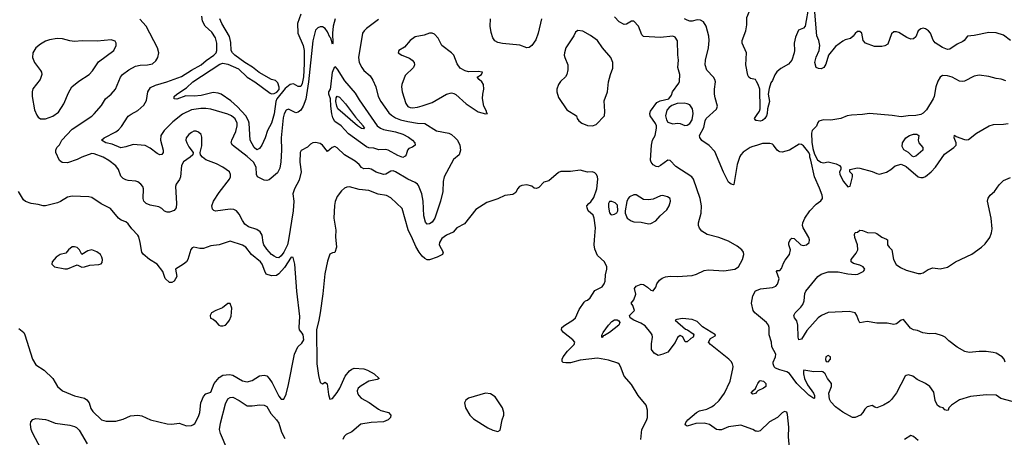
# Model space of a CAD drawing. Header units: inches. Extents: x 2001573 to 2220545, y 644482 to 846830.
# Tile 286 of 656: x 2123938 to 2132038, y 733867 to 737302. Entities that reach past the tile are written whole.
import ezdxf

# ---------------------------------------------------------------- set-up
doc = ezdxf.new("R2010")
doc.units = ezdxf.units.IN
doc.header["$MEASUREMENT"] = 0
doc.layers.add('C1723', color=7, linetype='Continuous')
doc.layers.add('C1733', color=7, linetype='Continuous')

msp = doc.modelspace()

# ---------------------------------------------------------------- linework, layer by layer
at = {"layer": 'C1723', "color": 5}
for points, elevation in [([(2130000, 736792.7), (2129990, 736809.3), (2129950, 736819.5), (2129936, 736830), (2129926.7, 736846.7), (2129911.6, 736930), (2129916.3, 737030), (2129882, 737110), (2129882, 737130), (2129911.5, 737210), (2129919.7, 737260.3), (2129920.6, 737319.4), (2129955.9, 737404.1), (2129965.1, 737510), (2129971.6, 737530), (2130000, 737578.2)], 220), ([(2126890, 737304.4), (2126792.2, 737230), (2126770.4, 737210), (2126758, 737190), (2126724.9, 736990), (2126731.6, 736950), (2126751.8, 736910), (2126770, 736885.3), (2126820.6, 736840.6), (2126843.7, 736803.7), (2126866.9, 736750), (2126887.2, 736670), (2126909.2, 736630), (2126976, 736536), (2126996.3, 736516.3), (2127030, 736494.8), (2127070, 736478.3), (2127130, 736464.8), (2127210, 736451.6), (2127270, 736448), (2127368.1, 736388.1), (2127469.1, 736369.1), (2127490, 736357.6), (2127520.4, 736330), (2127538.4, 736310), (2127558.4, 736270), (2127563, 736230), (2127553, 736190), (2127507.8, 736152.2), (2127430.2, 736010), (2127420.5, 735970), (2127417.6, 735890), (2127400.5, 735810), (2127352.5, 735670), (2127330, 735637.7), (2127310, 735622.2), (2127290, 735619.7), (2127277.3, 735637.3), (2127263.2, 735690), (2127257.3, 735810), (2127245.4, 735870), (2127217.4, 735937.4), (2127209.8, 735950), (2127190, 735964), (2127131.2, 735991.2), (2127030, 736051.9), (2127010, 736058), (2126990, 736055.1), (2126950, 736031.2), (2126930, 736029.7), (2126870, 736048.8), (2126830, 736072.7), (2126810, 736077.4), (2126770, 736075.1), (2126750, 736086.9), (2126730.5, 736110.5), (2126697.4, 736137.4), (2126609.3, 736189.3), (2126550, 736248.2), (2126530, 736259.7), (2126507.3, 736250), (2126470, 736217.2), (2126430, 736269), (2126410, 736284), (2126370, 736293.2), (2126350, 736289.3), (2126330, 736279.3), (2126305.8, 736254.2), (2126254.4, 736225.6), (2126245.5, 736210), (2126242, 736130), (2126253.4, 736050), (2126238, 735982), (2126198, 735910), (2126184.9, 735870), (2126193, 735810), (2126187.8, 735730), (2126150.4, 735490.4), (2126140.1, 735450), (2126110, 735388.5), (2126090, 735359.8), (2126070, 735344.4), (2126050, 735345.6), (2126030, 735355.6), (2126009.8, 735370), (2125970, 735415.1), (2125947.2, 735450), (2125940.3, 735470), (2125931.6, 735530), (2125917.1, 735557.1), (2125890, 735576.1), (2125818.9, 735598.9), (2125790, 735620.5), (2125770, 735649.6), (2125743.8, 735703.8), (2125720.5, 735730), (2125699.9, 735739.9), (2125670, 735744.4), (2125550, 735727.6), (2125533.6, 735733.6), (2125524.2, 735744.2), (2125518.7, 735770), (2125533.5, 735810), (2125578.7, 735881.3), (2125662.6, 735990), (2125673, 736010), (2125673.3, 736030), (2125663, 736050), (2125610, 736089.8), (2125555.8, 736115.8), (2125468.6, 736148.6), (2125440.5, 736170), (2125426.6, 736190), (2125422, 736210), (2125436.6, 736263.4), (2125436.1, 736336.1), (2125430, 736357.2), (2125410, 736377), (2125390, 736384.5), (2125370, 736384.5), (2125350, 736374.5), (2125330, 736357), (2125308.7, 736330), (2125305.7, 736310), (2125311.8, 736290), (2125330, 736255.5), (2125364.9, 736210), (2125362, 736190), (2125340.5, 736170), (2125286.6, 736133.4), (2125270, 736103.7), (2125262, 736010), (2125253, 735987), (2125226.3, 735950), (2125220.3, 735930), (2125227, 735790), (2125224.7, 735755.3), (2125208.5, 735731.5), (2125170, 735717.6), (2125150, 735719.7), (2125130, 735728.3), (2125108, 735748), (2125082.2, 735762.2), (2125010, 735775.6), (2124977.6, 735790), (2124959.7, 735810), (2124952.6, 735830), (2124955.1, 735910), (2124951.1, 735930), (2124935.1, 735950), (2124910, 735968), (2124893.4, 735973.4), (2124830, 735979.7), (2124810, 735984.4), (2124790, 735995.8), (2124770, 736014.5), (2124749.8, 736070), (2124730, 736100.8), (2124670, 736144.6), (2124624.2, 736170), (2124550, 736198.9), (2124530, 736200.8), (2124450, 736170.8), (2124410, 736150.9), (2124330, 736124.7), (2124288.5, 736128.5), (2124264.9, 736144.9), (2124236.3, 736210), (2124234, 736230), (2124243.7, 736250), (2124266.3, 736273.7), (2124284.7, 736310), (2124370, 736402.8), (2124530, 736508.7), (2124551.8, 736528.2), (2124610, 736597.1), (2124644.7, 736650), (2124691.5, 736690), (2124726.3, 736730), (2124768.2, 736830), (2124784.2, 736850), (2124836.9, 736890), (2124890, 736919.8), (2124930, 736928.4), (2124990, 736930.2), (2125030, 736939.6), (2125057.6, 736962.4), (2125074.3, 736990), (2125082, 737030), (2125071.1, 737070), (2124978.4, 737250), (2124926.7, 737306.7)], 260), ([(2126533.8, 737310), (2126516.9, 737250), (2126512, 737192), (2126514, 737110), (2126510, 737102), (2126498, 737150), (2126490, 737158), (2126470, 737202), (2126450, 737228.7), (2126430, 737242), (2126410, 737242), (2126390, 737235.3), (2126370, 737215.3), (2126350, 737129.2), (2126314.5, 736790), (2126291.1, 736648.9), (2126270, 736589.7), (2126250, 736559.1), (2126230, 736542), (2126210, 736536.9), (2126150, 736566), (2126130, 736558.3), (2126113, 736527), (2126105.4, 736494.6), (2126090.1, 736329.9), (2126092, 736230), (2126086.3, 736133.7), (2126078.6, 736081.4), (2126058.9, 736041.1), (2125990, 735984.3), (2125970, 735979.9), (2125950, 735981.5), (2125893.7, 736010), (2125885.2, 736030), (2125882.9, 736090), (2125860.4, 736130), (2125810, 736176.6), (2125687.3, 736270), (2125678.7, 736290), (2125682.6, 736310), (2125716.7, 736383.3), (2125727.3, 736430), (2125727.4, 736450), (2125710, 736486.2), (2125680.4, 736510), (2125650, 736523.7), (2125510, 736566.2), (2125470, 736572.5), (2125427.2, 736572.8), (2125350, 736561.9), (2125276.3, 736523.7), (2125197.6, 736462.4), (2125127.5, 736390), (2125099.8, 736350), (2125095.7, 736310), (2125118.2, 736230), (2125117.6, 736210), (2125107.1, 736192.9), (2125090, 736191.1), (2125070, 736202), (2125010, 736246), (2124970, 736267.3), (2124870, 736274.4), (2124810, 736255.8), (2124770, 736248.7), (2124699.4, 736279.4), (2124646, 736290), (2124611.8, 736310), (2124632, 736330), (2124730, 736380.7), (2124750, 736395.5), (2124775.6, 736424.4), (2124831.2, 736508.8), (2124853.7, 736526.3), (2124910, 736555.4), (2124960, 736600), (2124981.7, 736638.3), (2124993.1, 736710), (2125015.3, 736744.7), (2125055.6, 736764.4), (2125147, 736790), (2125270, 736834.1), (2125352.6, 736887.4), (2125429.8, 736930), (2125472.6, 736967.4), (2125535.5, 737010), (2125552.8, 737030), (2125559.4, 737050), (2125560.2, 737110), (2125550, 737152.8), (2125518.6, 737198.6), (2125462.9, 737250), (2125442.2, 737290), (2125437.1, 737330)], 240), ([(2126251.1, 737348.9), (2126224.4, 737270), (2126226.2, 737190), (2126270, 737090.4), (2126276.9, 737050), (2126278.3, 736938.3), (2126272.5, 736832.5), (2126261.9, 736778.1), (2126250, 736752.7), (2126230, 736753.1), (2126190, 736773.4), (2126164, 736770), (2126123.1, 736736.9), (2126053.2, 736650), (2126044.3, 736630), (2126032.6, 736527.4), (2126009, 736451), (2125976.5, 736390), (2125957.4, 736330), (2125930.4, 736270), (2125910, 736243.7), (2125890, 736232.3), (2125865.6, 736250), (2125834, 736310), (2125824.9, 736450), (2125819.4, 736470), (2125797.9, 736510), (2125730, 736585.9), (2125673.9, 736633.9), (2125594.6, 736690), (2125570, 736698.6), (2125530, 736704.4), (2125430, 736677.9), (2125373.2, 736673.2), (2125305.4, 736674.6), (2125230, 736648.3), (2125209, 736650), (2125209.6, 736670), (2125229.6, 736690), (2125310, 736742), (2125363, 736790), (2125584.8, 736935.2), (2125610, 736943.7), (2125650, 736935.7), (2125738.7, 736898.7), (2125808.8, 736828.8), (2125871.5, 736791.5), (2125997.7, 736697.7), (2126010, 736693), (2126030, 736693.8), (2126053.9, 736706.1), (2126071.1, 736728.9), (2126072.4, 736747.6), (2126061.9, 736781.9), (2126043.1, 736803.1), (2126010, 736809.9), (2125908.8, 736868.8), (2125852.3, 736912.3), (2125790, 736950), (2125707.8, 737010), (2125687.7, 737030), (2125676.7, 737050), (2125675, 737115), (2125662.6, 737162.6), (2125600.8, 737270), (2125583.4, 737310)], 220), ([(2128230, 737309.2), (2128202.9, 737190), (2128183, 737137), (2128150, 737089.6), (2128130, 737073.6), (2128110, 737069.6), (2128052.7, 737092.7), (2127910, 737106.9), (2127870, 737115), (2127847.9, 737127.9), (2127830, 737152.8), (2127816.2, 737196.2), (2127807.5, 737250), (2127811.8, 737310)], 260), ([(2130000, 733916.6), (2129990, 733917.2), (2129969, 733930), (2129870, 733968.2), (2129770, 733953.1), (2129710.8, 733929.2), (2129690, 733927.1), (2129670, 733931.7), (2129612.4, 733972.4), (2129570, 733982.3), (2129499.3, 733980.7), (2129430, 733959.8), (2129411.6, 733970), (2129418.8, 733990), (2129433.5, 734010), (2129506.2, 734070), (2129530, 734085), (2129590, 734098.4), (2129630, 734116.5), (2129652.1, 734130), (2129692.2, 734170), (2129736.4, 734230), (2129783.5, 734330), (2129804.4, 734430), (2129807.1, 734450), (2129802.7, 734470), (2129790.9, 734490), (2129770.4, 734510.4), (2129620.7, 734630), (2129605.2, 734650), (2129621.5, 734678.5), (2129658.6, 734701.4), (2129661.2, 734710), (2129555.1, 734775.1), (2129510, 734818.9), (2129470, 734835.8), (2129390, 734843), (2129343.4, 734836.6), (2129331.3, 734830), (2129416, 734756), (2129432, 734750), (2129478, 734718), (2129484.7, 734710), (2129478, 734690), (2129459, 734681), (2129430, 734652.7), (2129413.6, 734653.6), (2129394.2, 734694.2), (2129370, 734705.2), (2129350, 734686.6), (2129330, 734646.6), (2129270, 734567.3), (2129230, 734549.5), (2129190, 734540.9), (2129158, 734558), (2129136.2, 734590), (2129135.4, 734635.4), (2129143.9, 734690), (2129139.7, 734710), (2129130, 734725.6), (2129084.7, 734784.7), (2129046.7, 734806.7), (2128989.2, 734830), (2128959, 734850), (2128954, 734870), (2128995.3, 734910), (2128981.2, 734950), (2128968.7, 734970), (2128990, 734998), (2129005.6, 735045.6), (2128995.3, 735090), (2129010, 735111), (2129050, 735126), (2129070, 735122.8), (2129102.5, 735102.5), (2129130, 735076), (2129150, 735071), (2129170, 735101), (2129178.9, 735130), (2129200, 735160), (2129222.8, 735177.2), (2129250, 735186.9), (2129290, 735192.9), (2129350, 735191), (2129470, 735199.3), (2129507, 735210), (2129570, 735239), (2129605.8, 735245.8), (2129730, 735236.5), (2129822, 735250), (2129852, 735270), (2129884.5, 735330), (2129894.5, 735370), (2129892.3, 735390), (2129879.3, 735410), (2129840.4, 735440.4), (2129770, 735480.5), (2129689.7, 735509.7), (2129594.6, 735534.6), (2129550, 735563), (2129530, 735586.6), (2129522, 735610), (2129522.6, 735630), (2129543.1, 735710), (2129546.2, 735770), (2129535, 735830), (2129481.3, 735990), (2129468.6, 736008.6), (2129334.7, 736094.7), (2129290, 736142.7), (2129270, 736146.6), (2129210, 736103.5), (2129190, 736093), (2129173.4, 736093.4), (2129150, 736109.4), (2129133.6, 736130), (2129127.2, 736147.2), (2129134.8, 736270), (2129144.8, 736310), (2129166.2, 736350), (2129176, 736410), (2129175.4, 736430), (2129167.6, 736447.6), (2129125.6, 736510), (2129121.6, 736530), (2129127.8, 736550), (2129179.6, 736620.4), (2129206.5, 736633.5), (2129277.2, 736650), (2129299.3, 736680.7), (2129307.7, 736710), (2129360.7, 736779.3), (2129366.6, 736793.4), (2129367.8, 736850), (2129353.3, 736910), (2129358.3, 736970), (2129352.1, 737012.1), (2129348.4, 737128.4), (2129330, 737159.2), (2129310, 737167.5), (2129210, 737156.4), (2129070, 737165.1), (2129057.2, 737177.2), (2129027.3, 737250), (2128990, 737289.5), (2128970, 737289.5), (2128930, 737264.5), (2128910, 737262.9), (2128870, 737285.6), (2128830, 737324.7)], 260), ([(2130000, 736267.8), (2129970, 736258.9), (2129948, 736250), (2129890, 736211.3), (2129870, 736191.3), (2129862.6, 736177.4), (2129841.5, 736110), (2129814.2, 735945.8), (2129810, 735942.7), (2129790, 735949.5), (2129770, 735967), (2129728.5, 736048.5), (2129657.2, 736217.2), (2129610, 736268), (2129548.7, 736308.7), (2129533.3, 736333.3), (2129531.5, 736350), (2129565.7, 736414.3), (2129576.8, 736470), (2129585.1, 736490), (2129670, 736565.5), (2129679.7, 736590), (2129658.5, 736658.5), (2129653.5, 736690), (2129652.7, 736730), (2129660.9, 736790), (2129657.7, 736810), (2129646, 736830), (2129590, 736887.3), (2129577.4, 736930), (2129579.1, 736970), (2129603.9, 737070), (2129610.9, 737130), (2129606.4, 737166.4), (2129584.5, 737250), (2129563.9, 737283.9), (2129538.3, 737298.3), (2129510, 737299.7), (2129470, 737288.8), (2129450, 737289.8), (2129430, 737297.8), (2129408.3, 737310)], 240), ([(2130000, 736472.6), (2129993.7, 736473.7), (2129984, 736490), (2130000, 736513.2)], 220), ([(2129047.8, 733850), (2129056.3, 733930), (2129095.2, 734004.8), (2129103, 734030), (2129103.6, 734090), (2129092, 734130), (2129026.9, 734210), (2128970, 734302.4), (2128910, 734369.6), (2128881.3, 734450), (2128869.7, 734469.7), (2128858.2, 734478.2), (2128782.5, 734502.5), (2128690, 734517.9), (2128550, 734500.4), (2128470, 734479.6), (2128430, 734478.4), (2128410, 734483.1), (2128401.7, 734490), (2128399.8, 734510), (2128408.2, 734530), (2128443.2, 734576.8), (2128498, 734630), (2128503.9, 734650), (2128489.7, 734670), (2128412.4, 734730), (2128396.3, 734750), (2128398.3, 734770), (2128421.7, 734790), (2128489.7, 734830), (2128511.3, 734850), (2128540.6, 734919.4), (2128581, 734979), (2128591.4, 734988.6), (2128610, 734995.5), (2128630, 735013), (2128670, 735074.8), (2128730, 735104), (2128747, 735130), (2128753, 735150), (2128755.9, 735204.1), (2128769.2, 735250), (2128769, 735270), (2128749, 735310), (2128690, 735362), (2128670, 735415.3), (2128664.7, 735450), (2128665.4, 735490), (2128676, 735590), (2128665.1, 735670), (2128654.9, 735694.9), (2128614, 735730), (2128605.2, 735754.8), (2128604, 735770), (2128619, 735790), (2128636.6, 735803.4), (2128661.1, 735838.9), (2128684.7, 735910), (2128693.3, 735990), (2128691.6, 736010), (2128683.6, 736030), (2128670, 736043.6), (2128650, 736049.6), (2128610, 736047.6), (2128550, 736064.7), (2128470, 736054.7), (2128390, 736054), (2128370, 736045.2), (2128290, 735977), (2128250, 735964.5), (2128210, 735921.3), (2128190, 735913.3), (2128170, 735917.6), (2128150, 735931.8), (2128110, 735942.9), (2128070, 735939.5), (2128050, 735929.3), (2128033.4, 735910), (2128018.8, 735881.2), (2127994.9, 735865.1), (2127930, 735855.8), (2127870.2, 735829.8), (2127780.3, 735799.7), (2127690, 735740.4), (2127597.4, 735622.6), (2127533.8, 735590), (2127504.7, 735555.3), (2127450, 735529), (2127410, 735501.8), (2127390.2, 735470), (2127389.3, 735450), (2127421.6, 735390), (2127416.3, 735370), (2127372.6, 735347.4), (2127310, 735326.3), (2127290, 735327.6), (2127270, 735338.7), (2127250, 735356.2), (2127223.6, 735390), (2127196.2, 735436.2), (2127170, 735500.7), (2127133, 735573), (2127083.6, 735750), (2126990, 735838), (2126956.8, 735856.8), (2126886.6, 735866.6), (2126810, 735897.2), (2126730, 735905.2), (2126650, 735927.1), (2126630, 735925.8), (2126610, 735917.6), (2126584.8, 735895.2), (2126550, 735848.2), (2126533.6, 735806.4), (2126526.5, 735773.5), (2126521.2, 735670), (2126538.2, 735570), (2126537.2, 735517.2), (2126544.7, 735430), (2126530, 735387), (2126510, 735384.5), (2126487.9, 735372.1), (2126470, 735317.2), (2126447.6, 735212.4), (2126432.5, 735047.5), (2126410.2, 734890.2), (2126399.8, 734830), (2126378.4, 734750), (2126382, 734470), (2126395.2, 734375.2), (2126410, 734317.1), (2126430, 734307.2), (2126450, 734321.6), (2126467.2, 734307.2), (2126479.1, 734219.1), (2126490, 734182), (2126510, 734187.2), (2126550, 734235.6), (2126570.5, 734270), (2126616.4, 734370), (2126650, 734413), (2126670, 734427.8), (2126690, 734435.3), (2126770, 734430.2), (2126800, 734420), (2126853.4, 734390), (2126896, 734350), (2126878.5, 734341.5), (2126810, 734327.8), (2126747.3, 734290), (2126723, 734270), (2126713.4, 734250), (2126715.5, 734230), (2126726.7, 734210), (2126748, 734190), (2126813.5, 734153.5), (2126890, 734097.1), (2126910, 734087.4), (2126973, 734070), (2126992, 734050), (2126989.1, 734030), (2126970.3, 734010), (2126930, 733992.9), (2126830, 733989.2), (2126744.7, 733975.3), (2126670, 733913.3), (2126624.9, 733890), (2126606.7, 733873.3), (2126596.4, 733850)], 280), ([(2123930, 734762), (2123970.6, 734730), (2123980.5, 734710), (2124042, 734510), (2124070, 734463.8), (2124140.5, 734420.5), (2124210.2, 734350.2), (2124250, 734285.5), (2124290, 734250.5), (2124390, 734207.4), (2124470, 734188.2), (2124490, 734174.2), (2124508.4, 734150), (2124524, 734104), (2124538.4, 734078.4), (2124609.5, 734009.5), (2124650, 733999.4), (2124730, 733998.4), (2124790, 734016.9), (2124850, 734044.6), (2124910, 734050.3), (2124942.6, 734042.6), (2125013, 734010), (2125150, 733977.1), (2125190, 733974.2), (2125250, 733984.1), (2125310, 733962.6), (2125350, 733963.8), (2125369, 733971), (2125378.7, 733981.3), (2125410, 734037.6), (2125420.2, 734070), (2125428.2, 734150), (2125450, 734203.8), (2125470, 734225.3), (2125510, 734238.4), (2125536.7, 734310), (2125580, 734360), (2125610, 734377.6), (2125662.7, 734382.7), (2125690, 734378.2), (2125770, 734332), (2125810, 734324.6), (2125850, 734334.4), (2125910, 734372), (2125950, 734377.6), (2125970, 734371.6), (2125990, 734351.9), (2126014.1, 734314.1), (2126070, 734205.7), (2126090, 734180.3), (2126110, 734182), (2126113.1, 734186.9), (2126130, 734222.8), (2126150, 734301), (2126197.5, 734550), (2126226.1, 734610), (2126259.4, 734640.6), (2126275.9, 734670), (2126268.6, 734708.6), (2126262.8, 734722.8), (2126239.6, 734750), (2126236.3, 734770), (2126241.4, 734861.4), (2126219.1, 735070), (2126202.4, 735290), (2126186.8, 735346.8), (2126170, 735349.6), (2126117.3, 735262.7), (2126070, 735210.5), (2126050, 735197.3), (2126010, 735194.7), (2125965.8, 735210), (2125953.2, 735233.2), (2125933.5, 735290), (2125919.2, 735310), (2125845.2, 735370), (2125797.3, 735430), (2125770, 735446.1), (2125670, 735479), (2125578, 735450), (2125510, 735441.5), (2125450, 735419.4), (2125420, 735420), (2125370, 735432), (2125355.5, 735424.5), (2125346.9, 735413.1), (2125321.7, 735330), (2125308.9, 735310), (2125286.3, 735290), (2125220.4, 735250), (2125231, 735190), (2125210, 735151.8), (2125190, 735139.6), (2125170, 735140.9), (2125133.6, 735173.6), (2125116.2, 735230), (2125069.9, 735289.9), (2125005.6, 735330), (2124952.8, 735372.8), (2124943.5, 735390), (2124929.8, 735469.8), (2124916.6, 735516.6), (2124909.7, 735530), (2124861.3, 735581.3), (2124830, 735622.6), (2124810, 735639.2), (2124773.3, 735653.3), (2124749.8, 735669.8), (2124684.5, 735750), (2124607.6, 735787.6), (2124530, 735839.6), (2124505.3, 735845.3), (2124369.6, 735849.6), (2124330, 735841.3), (2124274.6, 735805.4), (2124250, 735795.5), (2124150, 735771), (2124130, 735771), (2124090, 735782.2), (2124031, 735791), (2123986.6, 735806.6), (2123970, 735821.2), (2123927, 735890)], 280), ([(2130000, 734878.6), (2129986.6, 734890), (2129972.3, 734910), (2129959.3, 734970), (2129969.4, 735030), (2129990, 735070.5), (2130000, 735074.9)], 240), ([(2130000, 734238.1), (2129990, 734228.5), (2129970, 734221.7), (2129956.2, 734230), (2129968.4, 734250), (2129992, 734268), (2130000, 734287.9)], 240), ([(2125646, 733770), (2125590, 733898), (2125582, 733930), (2125590, 733984.4), (2125630, 734142.8), (2125650, 734183.8), (2125670, 734194.9), (2125690, 734196), (2125743, 734170), (2125810, 734126.9), (2125850, 734125), (2125913.7, 734133.7), (2125950, 734130.4), (2125970, 734119.1), (2126002.6, 734062.6), (2126050, 734011.4), (2126070, 733983.2), (2126092.6, 733910), (2126118.3, 733858.3)], 260), ([(2124115.8, 733770), (2124042.9, 733902.9), (2124032.4, 733930), (2124027.2, 733972.8), (2124030, 733993.4), (2124045.7, 734014.3), (2124070, 734021.7), (2124150, 734012.8), (2124170, 734008.8), (2124230, 733983.8), (2124350, 733967), (2124390, 733955.8), (2124406.4, 733946.4), (2124426, 733926), (2124493.4, 733813.4)], 260)]:
    msp.add_lwpolyline(points, dxfattribs=dict(at, elevation=elevation))
for points, elevation in [([(2128530, 737214), (2128510, 737199), (2128497.1, 737170), (2128430.3, 737069.7), (2128418.7, 737030), (2128417.6, 737010), (2128421.3, 736990), (2128448.5, 736930), (2128446.4, 736890), (2128438, 736850), (2128428.5, 736831.5), (2128386.4, 736793.6), (2128370.3, 736769.7), (2128356.4, 736730), (2128356.4, 736710), (2128370, 736662.8), (2128439.3, 736559.3), (2128518, 736510), (2128524.7, 736490), (2128538.8, 736470), (2128562.8, 736450), (2128610, 736430.6), (2128650, 736428), (2128679.6, 736440.4), (2128749.2, 736510.8), (2128752.3, 736547.7), (2128744.9, 736635.1), (2128772.7, 736710), (2128782, 736790), (2128797, 736850), (2128816.9, 736903.1), (2128816.4, 736950), (2128801.1, 736990), (2128732.4, 737070), (2128690, 737131.3), (2128633.4, 737173.4), (2128570, 737207.8)], 280), ([(2124246.3, 737146.3), (2124184.1, 737135.9), (2124150, 737124.4), (2124110, 737101.7), (2124071.7, 737070), (2124047.2, 737030), (2124043.2, 736990), (2124059.7, 736950), (2124110, 736884.9), (2124117.8, 736870), (2124120.7, 736850), (2124106.2, 736810), (2124045.8, 736734.2), (2124039.4, 736710), (2124040.1, 736670), (2124059.5, 736559.5), (2124077.6, 736517.6), (2124090, 736500.3), (2124110, 736486.7), (2124150, 736487.2), (2124210, 736508.1), (2124257.4, 736542.6), (2124302, 736610), (2124338.8, 736701.2), (2124367.6, 736750), (2124423.9, 736796.1), (2124508.6, 736851.4), (2124537.6, 736882.4), (2124585.1, 736954.9), (2124713, 737050), (2124731.8, 737090), (2124732.3, 737110), (2124724.1, 737124.1), (2124690, 737136.9), (2124575.1, 737124.9), (2124451.5, 737128.5), (2124390, 737123), (2124350, 737128), (2124290, 737144.2)], 280), ([(2127330, 737191.6), (2127310, 737191.5), (2127264, 737176), (2127190, 737162), (2127150, 737129.6), (2127104.2, 737075.8), (2127058, 737050), (2127051.3, 737030), (2127082, 737010), (2127145.1, 736985.1), (2127166.8, 736970), (2127182, 736950), (2127184.9, 736930), (2127176.3, 736910), (2127110, 736843.6), (2127081.3, 736770), (2127078.6, 736750), (2127083.2, 736710), (2127113.5, 736613.5), (2127130, 736589.2), (2127150, 736580.2), (2127170, 736578.2), (2127210, 736582.1), (2127250, 736592.4), (2127330, 736622), (2127450, 736688.7), (2127490, 736699.5), (2127510, 736695.3), (2127525.7, 736685.7), (2127610, 736610.4), (2127710, 736545.5), (2127770, 736527.3), (2127786, 736530), (2127778, 736538), (2127777.2, 736550), (2127757, 736590), (2127745.1, 736654.9), (2127746.6, 736690), (2127756.2, 736730), (2127754, 736770), (2127740.9, 736790), (2127717.2, 736810), (2127702, 736830), (2127737.2, 736850), (2127744.5, 736870), (2127710, 736876.8), (2127630, 736874.4), (2127601.3, 736881.3), (2127562.2, 736902.2), (2127538, 736938), (2127510, 737009.3), (2127489.7, 737029.7), (2127409.7, 737089.7), (2127379.5, 737150), (2127350, 737183.7)], 280), ([(2127090, 736169.4), (2127050, 736185.7), (2126970, 736229.9), (2126950, 736233.9), (2126892.3, 736232.3), (2126850, 736244), (2126810, 736247.6), (2126790, 736255.9), (2126643.1, 736363.1), (2126581.5, 736430), (2126530, 736465.7), (2126515.3, 736495.3), (2126506.9, 736526.9), (2126496.8, 736590), (2126493.6, 736650), (2126480.6, 736690), (2126480.9, 736710), (2126493.8, 736730), (2126498.8, 736750), (2126510.6, 736869.4), (2126530, 736917.3), (2126550, 736895.8), (2126610, 736798.5), (2126698.8, 736698.8), (2126730, 736643.5), (2126878.3, 736430), (2126905.2, 736410), (2126930, 736400.1), (2127030, 736380.8), (2127090, 736360.4), (2127135.5, 736335.5), (2127169.3, 736310), (2127187.2, 736290), (2127190.7, 736269.3), (2127170, 736254.9), (2127138.1, 736241.9), (2127127.6, 736230), (2127118.1, 736190), (2127110, 736179.8)], 240), ([(2126770, 736404.2), (2126750, 736408.4), (2126716.8, 736430), (2126555.9, 736570), (2126545.8, 736590), (2126539, 736630), (2126541.6, 736658.4), (2126550, 736673.8), (2126570, 736665.5), (2126618.3, 736610), (2126700.3, 736500.3), (2126762.8, 736430), (2126762.8, 736422.8), (2126773.4, 736410)], 220), ([(2129403.2, 736616.8), (2129346.9, 736613.1), (2129302.6, 736597.4), (2129279.7, 736580.3), (2129261.7, 736558.3), (2129251, 736510), (2129257.7, 736477.7), (2129270, 736458.9), (2129310, 736445.3), (2129350, 736450.5), (2129370, 736447.6), (2129410, 736432.9), (2129430, 736434), (2129450, 736447.8), (2129470, 736478.7), (2129479.5, 736530), (2129473.8, 736570), (2129450, 736601.3), (2129430, 736611.3)], 260), ([(2128990, 735862.6), (2128955.9, 735844.1), (2128943, 735830), (2128933.3, 735806.7), (2128918.8, 735730), (2128918.8, 735710), (2128936.4, 735670), (2128967.4, 735647.4), (2128990, 735640.2), (2129050, 735635.4), (2129110, 735622.6), (2129130, 735626.7), (2129172.5, 735647.5), (2129206.6, 735690), (2129261, 735739), (2129279.7, 735770), (2129291.3, 735810), (2129289.5, 735830), (2129266.1, 735846.1), (2129230, 735856), (2129210, 735852.6), (2129150, 735824.7), (2129110, 735819.7), (2129070, 735824.2), (2129010, 735861.1)], 280), ([(2128810, 735806), (2128790, 735806), (2128782, 735790), (2128781, 735759), (2128790, 735714), (2128801, 735701), (2128810, 735698), (2128830, 735702), (2128850, 735714), (2128858, 735730), (2128856.4, 735776.4), (2128836.4, 735796.4)], 280), ([(2124390, 735434), (2124370, 735432.4), (2124338.5, 735410), (2124317.8, 735382.2), (2124270, 735369.6), (2124239.1, 735350), (2124204.6, 735310), (2124202.8, 735290), (2124225.5, 735270), (2124310, 735252.7), (2124330, 735252.2), (2124410, 735286), (2124450, 735266.7), (2124470, 735268.5), (2124516.2, 735283.8), (2124590, 735287.2), (2124606.9, 735293.1), (2124615, 735305), (2124618.2, 735330), (2124613.6, 735350), (2124601.7, 735370), (2124573, 735393), (2124530, 735407.8), (2124498.2, 735401.8), (2124450, 735372), (2124429.8, 735410), (2124410, 735428.8)], 320), ([(2125650, 734968.7), (2125607.3, 734932.7), (2125551.3, 734910), (2125516, 734890), (2125504, 734870), (2125507.7, 734847.7), (2125530, 734838.8), (2125546.2, 734826.2), (2125574.8, 734790), (2125590, 734784.2), (2125610, 734784.6), (2125630, 734790.6), (2125649.4, 734810), (2125663.7, 734830), (2125677.5, 734862.5), (2125684, 734930), (2125670, 734968)], 320), ([(2128730, 734687.8), (2128726, 734690), (2128727, 734707), (2128739.2, 734730), (2128781.5, 734790), (2128810, 734820.8), (2128830, 734833.7), (2128853, 734833), (2128866.3, 734826.3), (2128875.8, 734810), (2128867.4, 734790), (2128790.3, 734730), (2128750, 734703.1), (2128738.8, 734701.2)], 260), ([(2127770, 734229.4), (2127631.3, 734190), (2127607.2, 734172.8), (2127597.1, 734150), (2127604.4, 734110), (2127642, 734050), (2127670, 734018.4), (2127790, 733944.2), (2127830, 733924.9), (2127870, 733914.8), (2127890, 733924.7), (2127907.3, 734010), (2127920.5, 734050), (2127921, 734070), (2127909.7, 734110), (2127850, 734200.9), (2127810, 734223.7)], 320)]:
    msp.add_lwpolyline(points, close=True, dxfattribs=dict(at, elevation=elevation))
at = {"layer": 'C1733', "color": 5}
for points, elevation in [([(2132090, 737132), (2132030, 737174.5), (2131970, 737194.5), (2131910, 737195.6), (2131790, 737172), (2131734, 737166), (2131708.9, 737131.1), (2131697.6, 737122.4), (2131650, 737100.8), (2131590, 737060.3), (2131570, 737058.2), (2131530, 737073.9), (2131470.4, 737110.4), (2131452.7, 737132.7), (2131430.4, 737190), (2131414.6, 737210), (2131390, 737226.1), (2131370, 737231.5), (2131350, 737227.8), (2131330, 737210.8), (2131310, 737161.3), (2131290, 737143.9), (2131270, 737142.8), (2131235.6, 737155.6), (2131170, 737197.4), (2131150, 737203.5), (2131130, 737202), (2131110, 737185.6), (2131078.4, 737101.6), (2131053.9, 737086.1), (2131030, 737082.4), (2130970, 737082.9), (2130896, 737110), (2130877, 737130), (2130865.2, 737190), (2130850, 737205.2), (2130830, 737205.2), (2130810, 737189), (2130794.2, 737165.8), (2130773.7, 737146.3), (2130730, 737135.6), (2130710, 737125.1), (2130650, 737081), (2130590.3, 737010), (2130570, 736936), (2130553.7, 736910), (2130530, 736898.9), (2130510, 736900.5), (2130489.7, 736910), (2130479.2, 736950), (2130490, 736994.8), (2130514.7, 737050), (2130519.1, 737090), (2130510.9, 737130), (2130496, 737170), (2130470, 737464)], 220), ([(2130430, 737418), (2130399.5, 737250), (2130386.9, 737233.1), (2130345.4, 737214.6), (2130321.3, 737158.7), (2130308.4, 737110), (2130311.8, 737050), (2130308.9, 737030), (2130290.4, 736970), (2130262.4, 736937.6), (2130199.8, 736900.2), (2130167, 736873), (2130150.1, 736849.9), (2130130, 736800.9), (2130117.1, 736782.9), (2130103.2, 736736.8), (2130095.6, 736690), (2130107.6, 736630), (2130088.7, 736570), (2130088, 736530), (2130081.2, 736510), (2130068.9, 736490), (2130050, 736473.3), (2130030, 736467.4), (2130000, 736472.6)], 220), ([(2130000, 736513.2), (2130025.3, 736550), (2130029.8, 736570), (2130025.6, 736730), (2130013.6, 736770), (2130000, 736792.7)], 220), ([(2132050, 736799.1), (2132012.7, 736812.7), (2131970, 736817.6), (2131910, 736833.5), (2131830, 736846.4), (2131790, 736838.7), (2131710, 736795.8), (2131690, 736792.8), (2131670, 736797.4), (2131610, 736829.6), (2131570, 736840.5), (2131530, 736842), (2131510, 736829.6), (2131490, 736797.6), (2131475.1, 736750), (2131461.8, 736670), (2131452.9, 736650), (2131398.6, 736561.4), (2131370, 736534.1), (2131350, 736522.7), (2131310, 736513.1), (2131247.9, 736512.1), (2131190, 736503.9), (2131115, 736515), (2130930, 736530.8), (2130870, 736521.8), (2130781.9, 736518.1), (2130744.9, 736510), (2130691.9, 736488.1), (2130610, 736476.2), (2130550, 736477.2), (2130512.5, 736467.5), (2130503.8, 736456.2), (2130493.4, 736426.6), (2130458, 736390), (2130451.5, 736370), (2130454.1, 736294.1), (2130462.5, 736242.5), (2130477.1, 736197.1), (2130502, 736150), (2130528.9, 736128.9), (2130550, 736124.9), (2130590, 736132), (2130655.9, 736115.9), (2130682, 736102), (2130692, 736090), (2130694, 736070), (2130682, 736050), (2130684.7, 736030), (2130714.8, 735970), (2130750, 735927.7), (2130770, 735932), (2130788.7, 736008.7), (2130788, 736030), (2130768, 736050), (2130766, 736070), (2130830, 736082.8), (2130850, 736082), (2130950, 736054.4), (2130990, 736036.3), (2131010, 736032.7), (2131070, 736049.2), (2131105.1, 736070), (2131140.8, 736099.2), (2131190, 736114), (2131230, 736095.5), (2131330, 736010.4), (2131350, 736003.7), (2131370, 736004.6), (2131390, 736012.2), (2131436.3, 736050), (2131473, 736090), (2131544.9, 736195.1), (2131622.7, 736250), (2131642, 736270), (2131641.6, 736290), (2131625.1, 736330), (2131627.6, 736352.4), (2131642.3, 736342.3), (2131710, 736316.2), (2131730, 736313.6), (2131743, 736317), (2131810, 736368.9), (2131912.2, 736427.8), (2131950, 736441.1), (2132030, 736442.6), (2132070, 736448.7)], 240), ([(2130000, 735074.9), (2130031.2, 735088.8), (2130130, 735098), (2130157.2, 735110), (2130173.3, 735126.7), (2130185.6, 735170), (2130163.7, 735230), (2130170, 735238.8), (2130190, 735238.8), (2130205.4, 735254.6), (2130220.9, 735299.1), (2130235.2, 735324.8), (2130271.6, 735370), (2130279.5, 735410), (2130266, 735450), (2130265.2, 735470), (2130281.5, 735498.5), (2130290, 735506), (2130310, 735502.8), (2130364, 735450), (2130383.4, 735443.4), (2130410, 735450.5), (2130433, 735470), (2130436.4, 735490), (2130430, 735509.2), (2130382.4, 735590), (2130376.9, 735610), (2130379.6, 735630), (2130397.7, 735670), (2130438.8, 735730), (2130490, 735784.3), (2130528.1, 735811.9), (2130541.1, 735830), (2130541.1, 735838.9), (2130538.5, 735858.5), (2130517.1, 735917.1), (2130475.6, 736010), (2130446.8, 736146.8), (2130437.2, 736170), (2130439, 736190), (2130429.3, 736209.3), (2130385.6, 736265.6), (2130370, 736276), (2130350, 736277), (2130270, 736228.6), (2130210, 736212.4), (2130190, 736214), (2130180.5, 736220.5), (2130169.2, 736229.2), (2130140.5, 736270), (2130130, 736278.3), (2130110, 736283.1), (2130050, 736282.6), (2130000, 736267.8)], 240), ([(2132043.9, 734483.9), (2132037, 734510), (2132020.9, 734530), (2131970, 734558), (2131945.6, 734565.6), (2131888.1, 734571.9), (2131830, 734574), (2131750, 734565.7), (2131712.4, 734572.4), (2131650, 734607.8), (2131581.4, 734661.4), (2131551.2, 734691.2), (2131530, 734702.9), (2131470, 734721.1), (2131421.2, 734718.8), (2131366.6, 734726.6), (2131324.9, 734744.9), (2131290, 734751.2), (2131265.8, 734765.8), (2131210, 734837), (2131190, 734829.5), (2131150, 734799.5), (2131130, 734796.2), (2131073.2, 734806.8), (2130990, 734806.6), (2130910, 734820.9), (2130850, 734809.5), (2130837.2, 734830), (2130826, 734870), (2130810, 734891.8), (2130761.7, 734901.7), (2130590, 734893.9), (2130533.7, 734870), (2130507, 734850), (2130413.8, 734746.2), (2130370, 734675.6), (2130348.7, 734668.7), (2130343.2, 734690), (2130339.5, 734790), (2130330, 734825.1), (2130311.1, 734850), (2130306.3, 734870), (2130318, 734890), (2130363.7, 734936.3), (2130380, 734960), (2130390.8, 734990), (2130398.3, 735050), (2130406.3, 735070), (2130504.5, 735190), (2130530, 735210.2), (2130590, 735228.3), (2130670, 735228.3), (2130750, 735212.9), (2130810, 735207.3), (2130832.3, 735210), (2130877.2, 735230), (2130883.3, 735236.7), (2130889.5, 735250), (2130875.6, 735270), (2130850, 735282.2), (2130797.4, 735297.4), (2130778.4, 735310), (2130777.6, 735317.6), (2130776.9, 735330), (2130819.2, 735380.8), (2130833.8, 735410), (2130829.8, 735449.8), (2130808.7, 735510), (2130805.1, 735534.9), (2130809.7, 735550.3), (2130830, 735554.8), (2130849.6, 735570.4), (2130870, 735568), (2130912.9, 735552.9), (2130975.3, 735550), (2130990, 735544.1), (2131030, 735513.8), (2131070, 735497.3), (2131076.3, 735490), (2131078, 735450), (2131090.4, 735430.4), (2131112.7, 735410), (2131125.7, 735330), (2131149.3, 735289.3), (2131183.4, 735263.4), (2131230, 735241.8), (2131330, 735215.3), (2131350, 735215.6), (2131370, 735221.1), (2131412.2, 735247.8), (2131450, 735261.1), (2131510, 735253), (2131570, 735267.4), (2131636.3, 735310), (2131770, 735372.6), (2131849.8, 735430.2), (2131881.4, 735458.6), (2131918.5, 735510), (2131932.3, 735547.7), (2131937.7, 735582.3), (2131929.2, 735670), (2131899.7, 735810), (2131904.9, 735835.1), (2131921.4, 735858.6), (2131957.2, 735890), (2131995.8, 735944.2), (2132030, 735980.4), (2132090, 736003)], 220), ([(2132101.3, 734161.3), (2132010, 734186.4), (2131970, 734212.7), (2131890, 734217.2), (2131758.6, 734201.4), (2131670, 734176.2), (2131604.9, 734130), (2131582.8, 734110), (2131574.8, 734090), (2131566.6, 734086.6), (2131550, 734094), (2131534, 734110), (2131510, 734115.1), (2131488.3, 734128.3), (2131469.2, 734169.2), (2131457.3, 734237.3), (2131426.2, 734286.2), (2131390.8, 734310.8), (2131321.4, 734341.4), (2131286, 734370), (2131250, 734381.7), (2131230, 734376.4), (2131223.1, 734370), (2131150, 734232), (2131110, 734177), (2131090, 734158.4), (2131044.7, 734130), (2130990, 734109), (2130973.6, 734113.6), (2130950, 734129), (2130910, 734117.2), (2130890, 734099), (2130874, 734070), (2130854.8, 734050), (2130810, 734029.3), (2130788, 734030), (2130710, 734074), (2130650, 734119), (2130610, 734159), (2130601.2, 734181.2), (2130594, 734230), (2130615.8, 734284.2), (2130615.4, 734310), (2130583.7, 734350), (2130564, 734390), (2130546, 734406), (2130530, 734409.3), (2130470, 734406.3), (2130390, 734419.3), (2130385.5, 734414.5), (2130384.9, 734390), (2130395.4, 734350), (2130419.7, 734299.7), (2130468, 734230), (2130475.5, 734210), (2130476.3, 734190), (2130470, 734187.4), (2130430, 734214.6), (2130332.1, 734310), (2130270, 734392.2), (2130250, 734406.5), (2130190, 734423), (2130156.2, 734436.2), (2130145.5, 734445.5), (2130135.8, 734470), (2130136.1, 734483.9), (2130155.1, 734530), (2130157.2, 734550), (2130126.6, 734610), (2130122, 734650), (2130104.5, 734710), (2130102.9, 734770), (2130098, 734790), (2130080.7, 734810), (2130000, 734878.6)], 240), ([(2130000, 734287.9), (2130009.2, 734310.8), (2130023.1, 734330), (2130030, 734334.2), (2130056.5, 734330), (2130077.3, 734310), (2130075, 734285), (2130057, 734270), (2130011.2, 734248.8), (2130000, 734238.1)], 240), ([(2130273.5, 733750), (2130262, 733870), (2130264.7, 733950), (2130255.6, 734055.6), (2130250, 734073.2), (2130230, 734079.3), (2130210, 734069.4), (2130173, 734030), (2130106, 733994), (2130030, 733920.9), (2130010, 733916), (2130000, 733916.6)], 260), ([(2131330, 733839.6), (2131290, 733874.5), (2131270, 733880.5), (2131218, 733850)], 260)]:
    msp.add_lwpolyline(points, dxfattribs=dict(at, elevation=elevation))
at = {"layer": 'C1733', "color": 5, "elevation": 240}
for points in [[(2131290, 736173.2), (2131280.1, 736180.1), (2131250, 736209.3), (2131211.3, 736231.3), (2131198, 736258), (2131201.5, 736290), (2131228.9, 736330), (2131258.7, 736350), (2131290, 736360.2), (2131319.5, 736359.5), (2131334.8, 736350), (2131330.5, 736310), (2131335.5, 736290), (2131367.3, 736250), (2131367.3, 736230), (2131310, 736179.3)], [(2130590, 734540.9), (2130571, 734530), (2130567.9, 734507.9), (2130571.1, 734491.1), (2130590, 734486.8), (2130609.2, 734510), (2130609, 734530)]]:
    msp.add_lwpolyline(points, close=True, dxfattribs=at)

doc.saveas('drawing.dxf')
